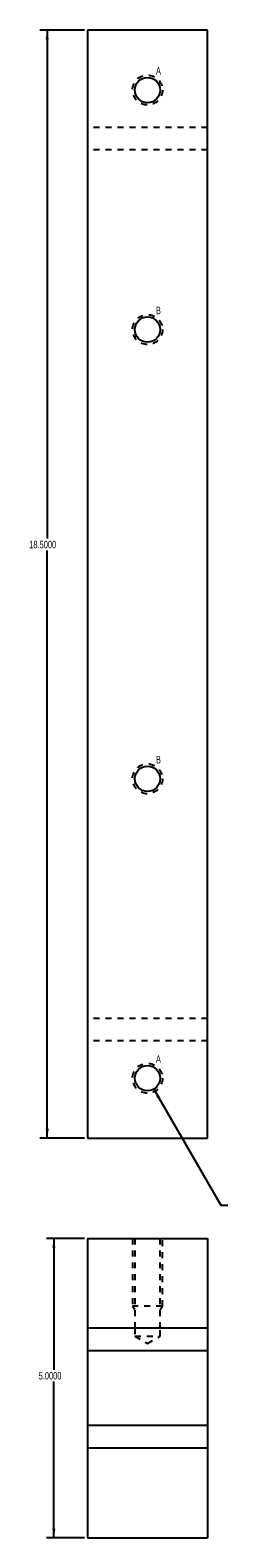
# Model space of a CAD drawing. Header units: inches. Extents: x 1907 to 2452, y -210 to -54.
# Tile 565 of 656: x 2035.16 to 2038.46, y -158.48 to -133.31. Entities that reach past the tile are written whole.
import ezdxf

# ---------------------------------------------------------------- set-up
doc = ezdxf.new("R2010")
doc.units = ezdxf.units.IN
doc.header["$LTSCALE"] = 0.5
doc.header["$MEASUREMENT"] = 0
doc.linetypes.add('HIDDEN', pattern=[0.225, 0.15, -0.075])
for name, color, linetype in [('SID-M-D', 42, 'Continuous'), ('SID-M-H', 4, 'HIDDEN'), ('SID-M-S', 105, 'Continuous')]:
    doc.layers.add(name, color=color, linetype=linetype)
doc.styles.add('SLDTEXTSTYLE0', font='TXT', dxfattribs={"width": 0.595745})

msp = doc.modelspace()

# ---------------------------------------------------------------- linework, layer by layer
at = {"layer": 'SID-M-D'}
for p, q in [((2036.07036, -133.30702), (2035.31994, -133.30702)), ((2035.44494, -133.30702), (2035.44494, -141.79567)), ((2035.44494, -151.80702), (2035.44494, -141.9941)), ((2037.22583, -150.98971), (2038.344, -152.92644)), ((2036.07036, -151.80702), (2035.31994, -151.80702)), ((2038.344, -152.92644), (2038.46275, -152.92644)), ((2036.07036, -153.48043), (2035.43096, -153.48043)), ((2035.55596, -153.48043), (2035.55596, -155.67356)), ((2035.55596, -158.48043), (2035.55596, -155.87199)), ((2036.07036, -158.48043), (2035.43096, -158.48043))]:
    msp.add_line(p, q, dxfattribs=at)
for points in [[(2035.44494, -133.30702), (2035.41894, -133.46302), (2035.47094, -133.46302)], [(2037.22583, -150.98971), (2037.28131, -151.13781), (2037.32635, -151.11181)], [(2035.44494, -151.80702), (2035.47094, -151.65102), (2035.41894, -151.65102)], [(2035.55596, -153.48043), (2035.52996, -153.63643), (2035.58196, -153.63643)], [(2035.55596, -158.48043), (2035.58196, -158.32443), (2035.52996, -158.32443)]]:
    msp.add_solid(points, dxfattribs=at)
at = {"layer": 'SID-M-H'}
for p, q in [((2038.12036, -134.93202), (2036.12036, -134.93202)), ((2038.12036, -134.93202), (2036.12036, -134.93202)), ((2038.12036, -135.30702), (2036.12036, -135.30702)), ((2038.12036, -149.80702), (2036.12036, -149.80702)), ((2038.12036, -150.18202), (2036.12036, -150.18202)), ((2038.12036, -150.18202), (2036.12036, -150.18202)), ((2036.87036, -153.48043), (2036.87036, -154.61043)), ((2036.90941, -153.48043), (2036.90941, -154.98043)), ((2037.33131, -154.98043), (2037.33131, -153.48043)), ((2037.37036, -154.61043), (2037.37036, -153.48043)), ((2036.87036, -154.61043), (2036.90941, -154.66901)), ((2037.33131, -154.66901), (2037.37036, -154.61043)), ((2037.37036, -154.61043), (2037.36309, -154.61043)), ((2036.90941, -154.98043), (2036.90941, -155.11043)), ((2037.33131, -155.11043), (2037.33131, -154.98043)), ((2036.90941, -155.11043), (2037.33131, -155.11043)), ((2036.90941, -155.11043), (2037.12036, -155.23719)), ((2037.12036, -155.23719), (2037.33131, -155.11043)), ((2038.12036, -155.35543), (2036.12036, -155.35543)), ((2038.12036, -156.60543), (2036.12036, -156.60543))]:
    msp.add_line(p, q, dxfattribs=at)
for centre in [(2037.12036, -134.30702), (2037.12036, -138.30702), (2037.12036, -145.80702), (2037.12036, -150.80702)]:
    msp.add_circle(centre, 0.25, dxfattribs=at)
msp.add_open_spline([(2037.36307, -154.61043), (2037.34172, -154.61043), (2037.30748, -154.61043), (2037.26237, -154.61043), (2037.20901, -154.61043), (2037.15049, -154.61043), (2037.09022, -154.61043), (2037.0317, -154.61043), (2036.97834, -154.61043), (2036.93323, -154.61043), (2036.89899, -154.61043), (2036.87762, -154.61043), (2036.87036, -154.61043), (2036.87177, -154.61043), (2036.87036, -154.61043)], degree=3, knots=[0, 0, 0, 0, 0.08332523, 0.1666593, 0.24999337, 0.33332744, 0.41666151, 0.49999558, 0.58332965, 0.66666372, 0.74999779, 0.83333186, 0.91666593, 1, 1, 1, 1], dxfattribs=at)
at = {"layer": 'SID-M-S'}
for p, q in [((2038.12036, -133.30702), (2036.12036, -133.30702)), ((2036.12036, -133.30702), (2036.12036, -151.80702)), ((2038.12036, -151.80702), (2038.12036, -133.30702)), ((2036.12036, -151.80702), (2038.12036, -151.80702)), ((2036.12036, -153.48043), (2038.12036, -153.48043)), ((2036.12036, -153.48043), (2036.12036, -154.98043)), ((2038.12036, -153.48043), (2038.12036, -154.98043)), ((2038.12036, -154.98043), (2036.12036, -154.98043)), ((2036.12036, -154.98043), (2036.12036, -155.35543)), ((2038.12036, -154.98043), (2038.12036, -155.35543)), ((2038.12036, -155.35543), (2036.12036, -155.35543)), ((2036.12036, -155.35543), (2036.12036, -156.60543)), ((2038.12036, -155.35543), (2038.12036, -156.60543)), ((2038.12036, -156.60543), (2036.12036, -156.60543)), ((2036.12036, -156.60543), (2036.12036, -156.98043)), ((2038.12036, -156.60543), (2038.12036, -156.98043)), ((2036.12036, -156.98043), (2036.12036, -158.48043)), ((2038.12036, -156.98043), (2036.12036, -156.98043)), ((2038.12036, -156.98043), (2038.12036, -158.48043)), ((2036.12036, -158.48043), (2038.12036, -158.48043))]:
    msp.add_line(p, q, dxfattribs=at)
for centre in [(2037.12036, -134.30702), (2037.12036, -138.30702), (2037.12036, -145.80702), (2037.12036, -150.80702)]:
    msp.add_circle(centre, 0.21095, dxfattribs=at)

# ---------------------------------------------------------------- texts
at = {"layer": 'SID-M-D', "style": 'SLDTEXTSTYLE0', "width": 0.75}
for s, p in [('A', (2037.26091, -134.04909)), ('B', (2037.26091, -138.04909)), ('B', (2037.26091, -145.54909)), ('A', (2037.26091, -150.54909))]:
    msp.add_text(s, height=0.125, dxfattribs=at).set_placement(p)
at = {"layer": 'SID-M-D', "char_height": 0.125, "attachment_point": 1, "style": 'SLDTEXTSTYLE0'}
for s, insert in [('18.5000', (2035.14477, -141.83297)), ('5.0000', (2035.30197, -155.71086))]:
    msp.add_mtext(s, dxfattribs=dict(at, insert=insert))

doc.saveas('drawing.dxf')
